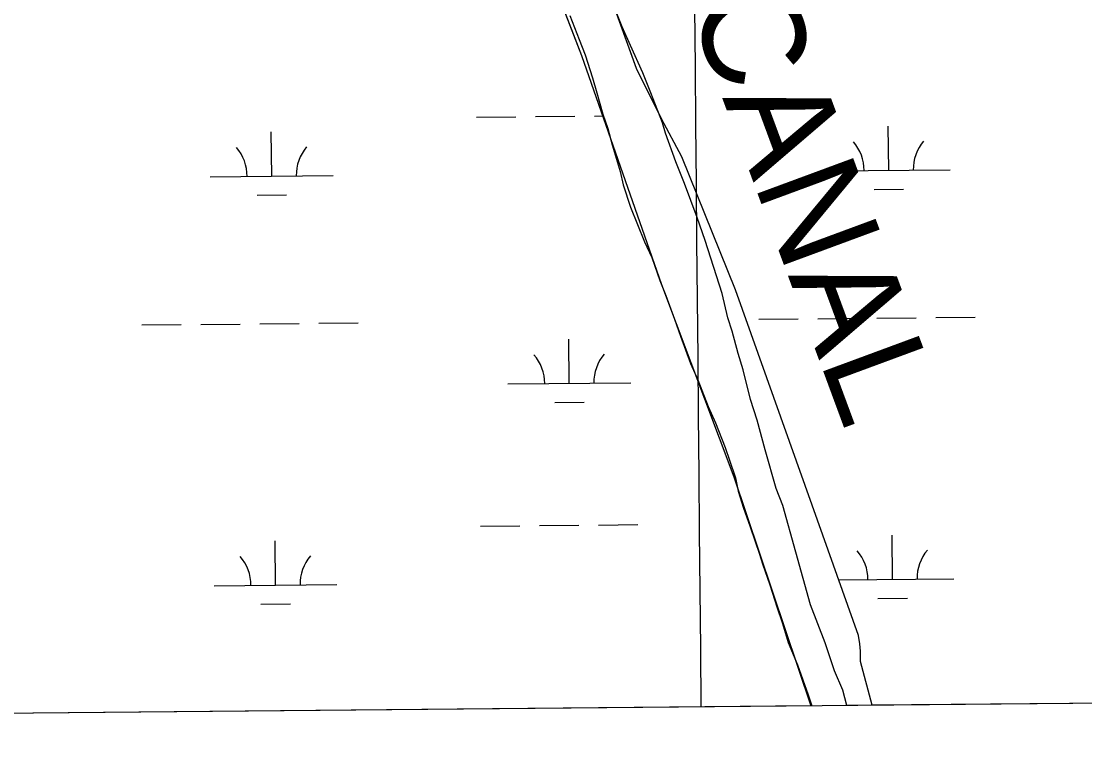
# Model space of a CAD drawing. Extents: x 3598634 to 3636690, y 517270 to 542944.
# Drawn here: x 3612856 to 3613721, y 522749 to 523333 of the extents above; entities that cross this region are included whole.
import ezdxf

# ---------------------------------------------------------------- set-up
doc = ezdxf.new("R2010")
doc.units = 0
for name, color, linetype in [('V-GRID-FRAM', 7, 'Continuous'), ('V-GRID-MAJR', 7, 'Continuous'), ('V-RIVR-IDEN', 7, 'Continuous'), ('V-SITE-VEGE', 7, 'Continuous'), ('V-TOPO-SHOR', 7, 'Continuous'), ('V-WETL-SWMP', 7, 'Continuous')]:
    doc.layers.add(name, color=color, linetype=linetype)

msp = doc.modelspace()

# ---------------------------------------------------------------- linework, layer by layer
at = {"layer": 'V-GRID-FRAM'}
msp.add_lwpolyline([(3602690.32, 540859.19), (3634347.42, 541153.89), (3634524.61, 522971.79), (3602851.64, 522676.95), (3602690.32, 540859.19)], dxfattribs=at)
at = {"layer": 'V-GRID-MAJR'}
msp.add_spline([(3613409.3, 522775.23), (3613353.79, 528832.88), (3613298.25, 534893.61), (3613242.71, 540954.35), (3613242.69, 540957.42)], degree=3, dxfattribs=at)
at = {"layer": 'V-SITE-VEGE'}
for p, q in [((3613345.06, 523328.25), (3613336.7, 523348.77)), ((3613302.3, 523337.46), (3613310.06, 523318.14)), ((3613351.63, 523313.15), (3613345.06, 523328.25)), ((3613310.06, 523318.14), (3613314.83, 523305.46)), ((3613361.79, 523290.81), (3613351.63, 523313.15)), ((3613314.83, 523305.46), (3613320.79, 523286.75)), ((3613320.79, 523286.75), (3613324.35, 523274.68)), ((3613368.35, 523274.51), (3613361.79, 523290.81)), ((3613324.35, 523274.68), (3613329.11, 523257.18)), ((3613377.9, 523250.37), (3613368.35, 523274.51)), ((3613329.11, 523257.18), (3613333.28, 523245.72)), ((3613333.28, 523245.72), (3613336.85, 523232.44)), ((3613380.28, 523241.92), (3613377.9, 523250.37)), ((3613388.63, 523218.38), (3613380.28, 523241.92)), ((3613336.85, 523232.44), (3613343.39, 523210.72)), ((3613395.79, 523200.87), (3613388.63, 523218.38)), ((3613343.39, 523210.72), (3613345.77, 523199.86)), ((3613345.77, 523199.86), (3613351.72, 523181.76)), ((3613405.93, 523173.11), (3613395.79, 523200.87)), ((3613351.72, 523181.76), (3613363.06, 523153.38)), ((3613412.49, 523154.4), (3613405.93, 523173.11)), ((3613363.06, 523153.38), (3613369.04, 523140.7)), ((3613426.18, 523111.55), (3613412.49, 523154.4)), ((3613369.04, 523140.7), (3613375.6, 523121.99)), ((3613375.6, 523121.99), (3613380.37, 523109.92)), ((3613380.37, 523109.92), (3613387.53, 523090.6)), ((3613430.93, 523091.64), (3613426.18, 523111.55)), ((3613387.53, 523090.6), (3613392.29, 523076.72)), ((3613434.5, 523080.78), (3613430.93, 523091.64)), ((3613439.25, 523062.67), (3613434.5, 523080.78)), ((3613392.29, 523076.72), (3613400.65, 523054.39)), ((3613443.42, 523049.4), (3613439.25, 523062.67)), ((3613400.65, 523054.39), (3613406.62, 523041.11)), ((3613449.35, 523025.27), (3613443.42, 523049.4)), ((3613406.62, 523041.11), (3613414.98, 523019.37)), ((3613414.98, 523019.37), (3613420.95, 523006.09)), ((3613454.71, 523008.37), (3613449.35, 523025.27)), ((3613461.25, 522984.23), (3613454.71, 523008.37)), ((3613420.95, 523006.09), (3613428.71, 522986.17)), ((3613428.71, 522986.17), (3613432.29, 522975.91)), ((3613470.17, 522952.86), (3613461.25, 522984.23)), ((3613432.29, 522975.91), (3613437.05, 522961.42)), ((3613437.05, 522961.42), (3613439.42, 522950.57)), ((3613439.42, 522950.57), (3613443.58, 522936.69)), ((3613475.54, 522938.97), (3613470.17, 522952.86)), ((3613443.58, 522936.69), (3613448.95, 522921.6)), ((3613486.24, 522900.96), (3613475.54, 522938.97)), ((3613448.95, 522921.6), (3613456.7, 522899.27)), ((3613456.7, 522899.27), (3613459.08, 522891.42)), ((3613498.13, 522858.12), (3613486.24, 522900.96)), ((3613459.08, 522891.42), (3613465.04, 522874.52)), ((3613465.04, 522874.52), (3613471, 522855.81)), ((3613471, 522855.81), (3613475.17, 522843.74)), ((3613510.06, 522827.33), (3613498.13, 522858.12)), ((3613475.17, 522843.74), (3613479.93, 522827.45)), ((3613479.93, 522827.45), (3613487.69, 522809.34)), ((3613517.81, 522804.4), (3613510.06, 522827.33)), ((3613487.69, 522809.34), (3613491.86, 522797.27)), ((3613524.38, 522788.7), (3613517.81, 522804.4)), ((3613491.86, 522797.27), (3613496.04, 522785.8)), ((3613496.04, 522785.8), (3613499.36, 522776.07)), ((3613527.64, 522776.33), (3613524.38, 522788.7)), ((3613499.36, 522776.07), (3610726.2, 522750.25)), ((3614004.79, 522780.77), (3613527.64, 522776.33))]:
    msp.add_line(p, q, dxfattribs=at)
at = {"layer": 'V-TOPO-SHOR'}
for points in [[(3613085.23, 523922.35), (3613084.25, 523917.74), (3613082.2, 523911.39), (3613079.37, 523906.44), (3613073.72, 523896.92), (3613071.06, 523889.58), (3613069.42, 523882.83), (3613070.16, 523877.04), (3613072.5, 523871.45), (3613083.52, 523855.83), (3613093.48, 523832.45), (3613125.08, 523708.33), (3613145.97, 523658.78), (3613177.39, 523606.94), (3613217.74, 523528.54), (3613266.43, 523423), (3613311.82, 523304.95), (3613376.95, 523118.82), (3613435.76, 522962.22), (3613498.56, 522776.06)], [(3613548.36, 522776.52), (3613538.83, 522812.21), (3613538.9, 522820.57), (3613538.35, 522826.35), (3613537.21, 522833.14), (3613499.48, 522939.18), (3613437.24, 523114.33), (3613393.36, 523222.62), (3613376.9, 523253.42), (3613356.73, 523294.41), (3613308.29, 523428.62)]]:
    msp.add_lwpolyline(points, dxfattribs=at)
at = {"layer": 'V-WETL-SWMP'}
for p, q in [((3613356.73, 523294.41), (3613308.29, 523428.62)), ((3613266.44, 523423.01), (3613311.83, 523304.95)), ((3613311.83, 523304.95), (3613376.96, 523118.83)), ((3613376.9, 523253.42), (3613356.73, 523294.41)), ((3613226.51, 523254.87), (3613258.51, 523255.17)), ((3613274.51, 523255.32), (3613306.51, 523255.61)), ((3613322.51, 523255.76), (3613329.02, 523255.82)), ((3613393.36, 523222.62), (3613376.9, 523253.42)), ((3613059.89, 523206.89), (3613059.56, 523242.88)), ((3613561.78, 523211.56), (3613561.44, 523247.56)), ((3613437.24, 523114.33), (3613393.36, 523222.62)), ((3613009.89, 523206.42), (3613109.89, 523207.35)), ((3613511.78, 523211.09), (3613611.77, 523212.02)), ((3613048.03, 523191.34), (3613072.03, 523191.57)), ((3613549.92, 523196.02), (3613573.92, 523196.24)), ((3613376.96, 523118.83), (3613435.77, 522962.23)), ((3613499.48, 522939.18), (3613437.24, 523114.33)), ((3612954.17, 523085.83), (3612986.17, 523086.12)), ((3613002.17, 523086.27), (3613034.17, 523086.57)), ((3613050.16, 523086.72), (3613082.16, 523087.02)), ((3613098.16, 523087.17), (3613130.16, 523087.46)), ((3613456.05, 523090.5), (3613488.05, 523090.79)), ((3613504.05, 523090.94), (3613536.05, 523091.24)), ((3613552.05, 523091.39), (3613584.05, 523091.69)), ((3613600.05, 523091.84), (3613632.05, 523092.14)), ((3613301.94, 523038.32), (3613301.61, 523074.32)), ((3613251.94, 523037.85), (3613351.94, 523038.78)), ((3613290.09, 523022.78), (3613314.08, 523023)), ((3613435.77, 522962.23), (3613498.56, 522776.06)), ((3613537.21, 522833.13), (3613499.48, 522939.18)), ((3613229.61, 522922.21), (3613261.61, 522922.51)), ((3613277.61, 522922.65), (3613309.61, 522922.95)), ((3613325.61, 522923.1), (3613357.61, 522923.4)), ((3613564.87, 522878.9), (3613564.54, 522914.9)), ((3613062.99, 522874.22), (3613062.65, 522910.22)), ((3613521.07, 522878.49), (3613614.87, 522879.36)), ((3613012.99, 522873.76), (3613112.98, 522874.69)), ((3613553.02, 522863.35), (3613577.02, 522863.58)), ((3613051.13, 522858.68), (3613075.13, 522858.91)), ((3613538.35, 522826.35), (3613537.21, 522833.13)), ((3613538.9, 522820.57), (3613538.35, 522826.35)), ((3613538.82, 522812.21), (3613538.9, 522820.57)), ((3613548.36, 522776.52), (3613538.82, 522812.21)), ((3617037.91, 522809.01), (3613548.36, 522776.52)), ((3613498.56, 522776.06), (3610702.93, 522750.03))]:
    msp.add_line(p, q, dxfattribs=at)
for centre, start, end in [((3613506.53, 523211.52), 359.76153, 41.30519), ((3613617.01, 523212.55), 139.76152, 181.30518), ((3613004.65, 523206.85), 359.76153, 41.30519), ((3613115.13, 523207.87), 139.76152, 181.30518), ((3613246.7, 523038.28), 359.76153, 41.30519), ((3613357.18, 523039.31), 139.76152, 181.30518), ((3613007.74, 522874.19), 359.76153, 41.30519), ((3613118.22, 522875.21), 139.76152, 181.30518), ((3613509.63, 522878.86), 359.76153, 41.30519), ((3613620.11, 522879.89), 139.76152, 181.30518)]:
    msp.add_arc(centre, 35.25, start, end, dxfattribs=at)

# ---------------------------------------------------------------- texts
at = {"layer": 'V-RIVR-IDEN'}
msp.add_text('SELLERS CANAL', height=82.9998, rotation=290.28778, dxfattribs=at).set_placement((3613214.44, 523843.6))

doc.saveas('drawing.dxf')
